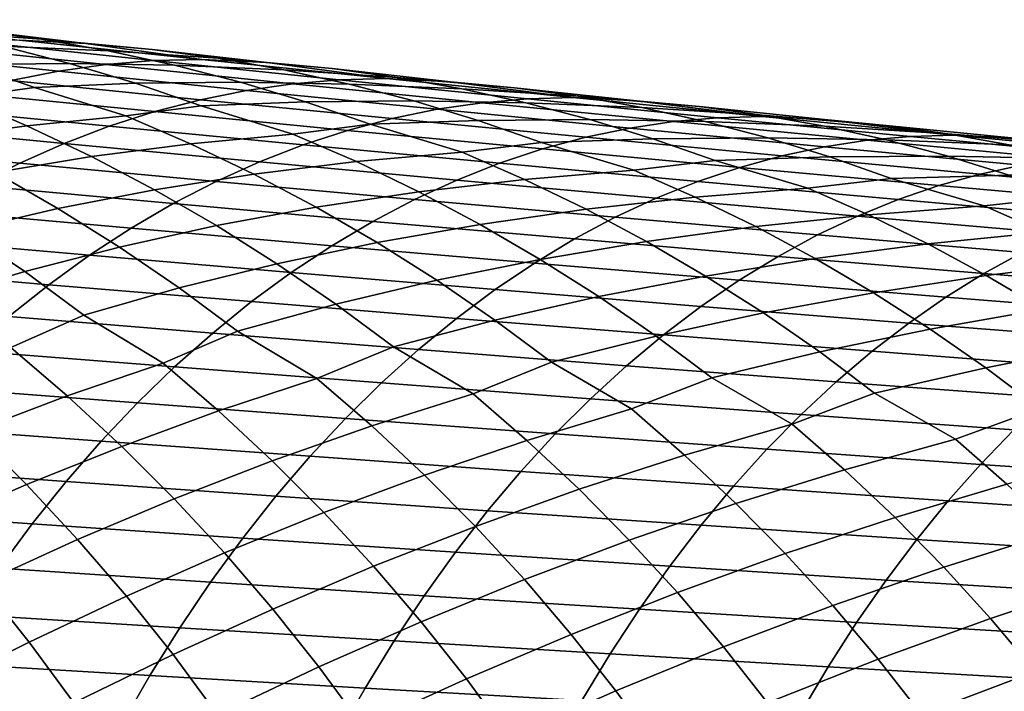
# Model space of a CAD drawing. Header units: metres. Extents: x -240 to 45, y -77 to 27.
# Tile 538 of 656: x -175.91 to -167.7, y 9.39 to 14.99. Entities that reach past the tile are written whole.
import ezdxf

# ---------------------------------------------------------------- set-up
doc = ezdxf.new("R2010")
doc.units = ezdxf.units.M
doc.layers.add('solid_102011X2', color=7, linetype='CONTINUOUS')

msp = doc.modelspace()

# ---------------------------------------------------------------- linework, layer by layer
at = {"layer": 'solid_102011X2'}
for points in [[(-176.61467, 14.890265, 325.28125), (-177.180176, 14.988849, 325.539703), (-176.287003, 14.902141, 327.303497), (-175.727768, 14.827608, 327.038879)], [(-176.287003, 14.902141, 327.303497), (-176.848038, 14.953639, 327.570404), (-175.91037, 14.819529, 329.329041), (-175.357605, 14.791689, 329.056793)], [(-176.05278, 14.76882, 325.026001), (-176.61467, 14.890265, 325.28125), (-175.727768, 14.827608, 327.038879), (-175.171219, 14.730246, 326.777039)], [(-175.727768, 14.827608, 327.038879), (-176.287003, 14.902141, 327.303497), (-175.357605, 14.791689, 329.056793), (-174.805649, 14.740901, 328.78653)], [(-175.191589, 14.614841, 331.623901), (-176.731125, 14.775925, 330.153107), (-177.137115, 14.719543, 330.566345), (-175.587479, 14.558961, 332.037567)], [(-176.340729, 14.614302, 323.022034), (-176.90152, 14.782599, 323.266357), (-176.05278, 14.76882, 325.026001), (-175.495331, 14.624778, 324.774323)], [(-174.794495, 14.648136, 331.208923), (-176.323898, 14.809474, 329.738586), (-176.731125, 14.775925, 330.153107), (-175.191589, 14.614841, 331.623901)], [(-174.391068, 14.658195, 330.798767), (-175.91037, 14.819529, 329.329041), (-176.323898, 14.809474, 329.738586), (-174.794495, 14.648136, 331.208923)], [(-175.357605, 14.791689, 329.056793), (-175.91037, 14.819529, 329.329041), (-174.391068, 14.658195, 330.798767)], [(-175.171219, 14.730246, 326.777039), (-175.727768, 14.827608, 327.038879), (-174.805649, 14.740901, 328.78653), (-174.255463, 14.667324, 328.518524)], [(-174.805649, 14.740901, 328.78653), (-175.357605, 14.791689, 329.056793), (-174.391068, 14.658195, 330.798767), (-173.847458, 14.630805, 330.523224)], [(-175.587479, 14.558961, 332.037567), (-177.137115, 14.719543, 330.566345), (-177.541245, 14.640429, 330.977661), (-175.981552, 14.480599, 332.449341)], [(-175.495331, 14.624778, 324.774323), (-176.05278, 14.76882, 325.026001), (-175.171219, 14.730246, 326.777039), (-174.618179, 14.610259, 326.518341)], [(-174.618179, 14.610259, 326.518341), (-175.171219, 14.730246, 326.777039), (-174.255463, 14.667324, 328.518524), (-173.70787, 14.571158, 328.253265)], [(-174.255463, 14.667324, 328.518524), (-174.805649, 14.740901, 328.78653), (-173.847458, 14.630805, 330.523224), (-173.304611, 14.580712, 330.249603)], [(-176.395447, 14.340664, 321.26123), (-177.15654, 14.578639, 321.262146), (-176.340729, 14.614302, 323.022034), (-175.786392, 14.423827, 322.78183)], [(-175.786392, 14.423827, 322.78183), (-176.340729, 14.614302, 323.022034), (-175.495331, 14.624778, 324.774323), (-174.943222, 14.458455, 324.52655)], [(-173.632812, 14.454963, 333.074188), (-175.191589, 14.614841, 331.623901), (-175.587479, 14.558961, 332.037567), (-174.018661, 14.3996, 333.488281)], [(-174.943222, 14.458455, 324.52655), (-175.495331, 14.624778, 324.774323), (-174.618179, 14.610259, 326.518341), (-174.069489, 14.467909, 326.263184)], [(-173.245773, 14.487988, 332.658813), (-174.794495, 14.648136, 331.208923), (-175.191589, 14.614841, 331.623901), (-173.632812, 14.454963, 333.074188)], [(-172.852386, 14.498034, 332.248138), (-174.391068, 14.658195, 330.798767), (-174.794495, 14.648136, 331.208923), (-173.245773, 14.487988, 332.658813)], [(-174.069489, 14.467909, 326.263184), (-174.618179, 14.610259, 326.518341), (-173.70787, 14.571158, 328.253265), (-173.163712, 14.452607, 327.991119)], [(-173.847458, 14.630805, 330.523224), (-174.391068, 14.658195, 330.798767), (-172.852386, 14.498034, 332.248138)], [(-173.70787, 14.571158, 328.253265), (-174.255463, 14.667324, 328.518524), (-173.304611, 14.580712, 330.249603), (-172.763474, 14.508076, 329.978241)], [(-173.304611, 14.580712, 330.249603), (-173.847458, 14.630805, 330.523224), (-172.852386, 14.498034, 332.248138), (-172.317917, 14.471082, 331.969299)], [(-174.018661, 14.3996, 333.488281), (-175.587479, 14.558961, 332.037567), (-175.981552, 14.480599, 332.449341), (-174.40274, 14.322004, 333.900482)], [(-173.163712, 14.452607, 327.991119), (-173.70787, 14.571158, 328.253265), (-172.763474, 14.508076, 329.978241), (-172.224854, 14.413091, 329.709595)], [(-172.763474, 14.508076, 329.978241), (-173.304611, 14.580712, 330.249603), (-172.317917, 14.471082, 331.969299), (-171.78418, 14.421672, 331.692383)], [(-174.40274, 14.322004, 333.900482), (-175.981552, 14.480599, 332.449341), (-176.373169, 14.379864, 332.858582), (-174.784424, 14.22228, 334.310089)], [(-175.023758, 14.187735, 322.782623), (-175.786392, 14.423827, 322.78183), (-174.943222, 14.458455, 324.52655), (-174.397415, 14.270181, 324.282928)], [(-174.397415, 14.270181, 324.282928), (-174.943222, 14.458455, 324.52655), (-174.069489, 14.467909, 326.263184), (-173.526001, 14.303509, 326.011963)], [(-173.526001, 14.303509, 326.011963), (-174.069489, 14.467909, 326.263184), (-173.163712, 14.452607, 327.991119), (-172.623779, 14.311929, 327.732544)], [(-172.05513, 14.296384, 334.503601), (-173.632812, 14.454963, 333.074188), (-174.018661, 14.3996, 333.488281), (-172.43103, 14.241551, 334.91806)], [(-171.678055, 14.329125, 334.08786), (-173.245773, 14.487988, 332.658813), (-173.632812, 14.454963, 333.074188), (-172.05513, 14.296384, 334.503601)], [(-171.294632, 14.33914, 333.676727), (-172.852386, 14.498034, 332.248138), (-173.245773, 14.487988, 332.658813), (-171.678055, 14.329125, 334.08786)], [(-172.623779, 14.311929, 327.732544), (-173.163712, 14.452607, 327.991119), (-172.224854, 14.413091, 329.709595), (-171.68956, 14.295958, 329.444061)], [(-172.317917, 14.471082, 331.969299), (-172.852386, 14.498034, 332.248138), (-171.294632, 14.33914, 333.676727)], [(-172.224854, 14.413091, 329.709595), (-172.763474, 14.508076, 329.978241), (-171.78418, 14.421672, 331.692383), (-171.25206, 14.349959, 331.417694)], [(-171.78418, 14.421672, 331.692383), (-172.317917, 14.471082, 331.969299), (-171.294632, 14.33914, 333.676727), (-170.769272, 14.312614, 333.394653)], [(-174.784424, 14.22228, 334.310089), (-176.373169, 14.379864, 332.858582), (-176.761765, 14.256911, 333.264618), (-175.163147, 14.100583, 334.716522)], [(-175.849442, 14.104708, 321.033234), (-176.395447, 14.340664, 321.26123), (-175.786392, 14.423827, 322.78183), (-175.023758, 14.187735, 322.782623)], [(-172.43103, 14.241551, 334.91806), (-174.018661, 14.3996, 333.488281), (-174.40274, 14.322004, 333.900482), (-172.805191, 14.16473, 335.330566)], [(-171.68956, 14.295958, 329.444061), (-172.224854, 14.413091, 329.709595), (-171.25206, 14.349959, 331.417694), (-170.722382, 14.256139, 331.145721)], [(-171.25206, 14.349959, 331.417694), (-171.78418, 14.421672, 331.692383), (-170.769272, 14.312614, 333.394653), (-170.244598, 14.263873, 333.114502)], [(-176.649429, 13.996193, 319.27713), (-177.194595, 14.256293, 319.496674), (-176.395447, 14.340664, 321.26123), (-175.849442, 14.104708, 321.033234)], [(-172.805191, 14.16473, 335.330566), (-174.40274, 14.322004, 333.900482), (-174.784424, 14.22228, 334.310089), (-173.177032, 14.066025, 335.740509)], [(-173.632812, 14.035855, 324.285065), (-174.397415, 14.270181, 324.282928), (-173.526001, 14.303509, 326.011963), (-172.988708, 14.117384, 325.764862)], [(-172.988708, 14.117384, 325.764862), (-173.526001, 14.303509, 326.011963), (-172.623779, 14.311929, 327.732544), (-172.088943, 14.149431, 327.477875)], [(-172.088943, 14.149431, 327.477875), (-172.623779, 14.311929, 327.732544), (-171.68956, 14.295958, 329.444061), (-171.158386, 14.156932, 329.182098)], [(-170.458908, 14.139194, 335.911682), (-172.05513, 14.296384, 334.503601), (-172.43103, 14.241551, 334.91806), (-170.824966, 14.084904, 336.326385)], [(-170.091705, 14.171638, 335.495667), (-171.678055, 14.329125, 334.08786), (-172.05513, 14.296384, 334.503601), (-170.458908, 14.139194, 335.911682)], [(-171.158386, 14.156932, 329.182098), (-171.68956, 14.295958, 329.444061), (-170.722382, 14.256139, 331.145721), (-170.195938, 14.140407, 330.876831)], [(-169.718124, 14.181606, 335.084137), (-171.294632, 14.33914, 333.676727), (-171.678055, 14.329125, 334.08786), (-170.091705, 14.171638, 335.495667)], [(-170.769272, 14.312614, 333.394653), (-171.294632, 14.33914, 333.676727), (-169.718124, 14.181606, 335.084137)], [(-170.722382, 14.256139, 331.145721), (-171.25206, 14.349959, 331.417694), (-170.244598, 14.263873, 333.114502), (-169.721481, 14.193072, 332.836548)], [(-170.244598, 14.263873, 333.114502), (-170.769272, 14.312614, 333.394653), (-169.718124, 14.181606, 335.084137), (-169.201843, 14.155497, 334.79895)], [(-175.163147, 14.100583, 334.716522), (-176.761765, 14.256911, 333.264618), (-177.146713, 14.111947, 333.66687), (-175.538315, 13.957118, 335.119141)], [(-173.177032, 14.066025, 335.740509), (-174.784424, 14.22228, 334.310089), (-175.163147, 14.100583, 334.716522), (-173.545975, 13.94559, 336.147278)], [(-174.486084, 13.954483, 322.551208), (-175.023758, 14.187735, 322.782623), (-174.397415, 14.270181, 324.282928), (-173.632812, 14.035855, 324.285065)], [(-170.824966, 14.084904, 336.326385), (-172.43103, 14.241551, 334.91806), (-172.805191, 14.16473, 335.330566), (-171.189331, 14.008866, 336.739166)], [(-170.195938, 14.140407, 330.876831), (-170.722382, 14.256139, 331.145721), (-169.721481, 14.193072, 332.836548), (-169.200714, 14.1004, 332.56131)], [(-169.721481, 14.193072, 332.836548), (-170.244598, 14.263873, 333.114502), (-169.201843, 14.155497, 334.79895), (-168.686172, 14.107413, 334.515594)], [(-175.312469, 13.847593, 320.810394), (-175.849442, 14.104708, 321.033234), (-175.023758, 14.187735, 322.782623), (-174.486084, 13.954483, 322.551208)], [(-171.189331, 14.008866, 336.739166), (-172.805191, 14.16473, 335.330566), (-173.177032, 14.066025, 335.740509), (-171.551422, 13.911187, 337.149384)], [(-172.221848, 13.884775, 325.768097), (-172.988708, 14.117384, 325.764862), (-172.088943, 14.149431, 327.477875), (-171.560165, 13.965436, 327.227356)], [(-171.560165, 13.965436, 327.227356), (-172.088943, 14.149431, 327.477875), (-171.158386, 14.156932, 329.182098), (-170.632202, 13.996318, 328.924011)], [(-170.632202, 13.996318, 328.924011), (-171.158386, 14.156932, 329.182098), (-170.195938, 14.140407, 330.876831), (-169.673523, 14.003016, 330.611542)], [(-168.844513, 13.983487, 337.297974), (-170.458908, 14.139194, 335.911682), (-170.824966, 14.084904, 336.326385), (-169.200851, 13.929748, 337.71286)], [(-168.487061, 14.01562, 336.881805), (-170.091705, 14.171638, 335.495667), (-170.458908, 14.139194, 335.911682), (-168.844513, 13.983487, 337.297974)], [(-169.673523, 14.003016, 330.611542), (-170.195938, 14.140407, 330.876831), (-169.200714, 14.1004, 332.56131), (-168.68309, 13.986053, 332.289185)], [(-168.123199, 14.025528, 336.469971), (-169.718124, 14.181606, 335.084137), (-170.091705, 14.171638, 335.495667), (-168.487061, 14.01562, 336.881805)], [(-169.200714, 14.1004, 332.56131), (-169.721481, 14.193072, 332.836548), (-168.686172, 14.107413, 334.515594), (-168.171982, 14.037509, 334.234497)], [(-169.201843, 14.155497, 334.79895), (-169.718124, 14.181606, 335.084137), (-168.123199, 14.025528, 336.469971)], [(-168.686172, 14.107413, 334.515594), (-169.201843, 14.155497, 334.79895), (-168.123199, 14.025528, 336.469971), (-167.615906, 13.999825, 336.181732)], [(-175.538315, 13.957118, 335.119141), (-177.146713, 14.111947, 333.66687), (-177.52742, 13.945179, 334.064667), (-175.909348, 13.792092, 335.517303)], [(-176.114578, 13.715233, 319.062714), (-176.649429, 13.996193, 319.27713), (-175.849442, 14.104708, 321.033234), (-175.312469, 13.847593, 320.810394)], [(-173.545975, 13.94559, 336.147278), (-175.163147, 14.100583, 334.716522), (-175.538315, 13.957118, 335.119141), (-173.911453, 13.803629, 336.550201)], [(-173.957291, 13.700283, 322.324982), (-174.486084, 13.954483, 322.551208), (-173.632812, 14.035855, 324.285065), (-173.103409, 13.805241, 324.050201)], [(-173.103409, 13.805241, 324.050201), (-173.632812, 14.035855, 324.285065), (-172.988708, 14.117384, 325.764862), (-172.221848, 13.884775, 325.768097)], [(-171.551422, 13.911187, 337.149384), (-173.177032, 14.066025, 335.740509), (-173.545975, 13.94559, 336.147278), (-171.910706, 13.792019, 337.556396)], [(-169.200851, 13.929748, 337.71286), (-170.824966, 14.084904, 336.326385), (-171.189331, 14.008866, 336.739166), (-169.555557, 13.854502, 338.125824)], [(-168.68309, 13.986053, 332.289185), (-169.200714, 14.1004, 332.56131), (-168.171982, 14.037509, 334.234497), (-167.66008, 13.94597, 333.956055)], [(-168.171982, 14.037509, 334.234497), (-168.686172, 14.107413, 334.515594), (-167.615906, 13.999825, 336.181732), (-167.109177, 13.952388, 335.895325)], [(-167.66008, 13.94597, 333.956055), (-168.171982, 14.037509, 334.234497), (-167.109177, 13.952388, 335.895325), (-166.603851, 13.883367, 335.611145)], [(-173.911453, 13.803629, 336.550201), (-175.538315, 13.957118, 335.119141), (-175.909348, 13.792092, 335.517303), (-174.272919, 13.640346, 336.9487)], [(-174.78566, 13.569824, 320.592682), (-175.312469, 13.847593, 320.810394), (-174.486084, 13.954483, 322.551208), (-173.957291, 13.700283, 322.324982)], [(-171.700699, 13.656761, 325.529785), (-172.221848, 13.884775, 325.768097), (-171.560165, 13.965436, 327.227356), (-170.790878, 13.734547, 327.231445)], [(-170.790878, 13.734547, 327.231445), (-171.560165, 13.965436, 327.227356), (-170.632202, 13.996318, 328.924011), (-170.111938, 13.814431, 328.670105)], [(-169.555557, 13.854502, 338.125824), (-171.189331, 14.008866, 336.739166), (-171.551422, 13.911187, 337.149384), (-169.908035, 13.757853, 338.536194)], [(-170.111938, 13.814431, 328.670105), (-170.632202, 13.996318, 328.924011), (-169.673523, 14.003016, 330.611542), (-169.15596, 13.844265, 330.350128)], [(-169.15596, 13.844265, 330.350128), (-169.673523, 14.003016, 330.611542), (-168.68309, 13.986053, 332.289185), (-168.169373, 13.850276, 332.020599)], [(-167.212296, 13.829352, 338.66214), (-168.844513, 13.983487, 337.297974), (-169.200851, 13.929748, 337.71286), (-167.559067, 13.776173, 339.077087)], [(-166.864456, 13.861164, 338.24588), (-168.487061, 14.01562, 336.881805), (-168.844513, 13.983487, 337.297974), (-167.212296, 13.829352, 338.66214)], [(-168.169373, 13.850276, 332.020599), (-168.68309, 13.986053, 332.289185), (-167.66008, 13.94597, 333.956055), (-167.151199, 13.83299, 333.680756)], [(-166.510178, 13.870999, 337.833893), (-168.123199, 14.025528, 336.469971), (-168.487061, 14.01562, 336.881805), (-166.864456, 13.861164, 338.24588)], [(-167.615906, 13.999825, 336.181732), (-168.123199, 14.025528, 336.469971), (-166.510178, 13.870999, 337.833893)], [(-175.909348, 13.792092, 335.517303), (-177.52742, 13.945179, 334.064667), (-177.90332, 13.75687, 334.457428), (-176.275681, 13.605764, 335.910431)], [(-171.910706, 13.792019, 337.556396), (-173.545975, 13.94559, 336.147278), (-173.911453, 13.803629, 336.550201), (-172.266602, 13.651562, 337.959564)], [(-172.582703, 13.553889, 323.820526), (-173.103409, 13.805241, 324.050201), (-172.221848, 13.884775, 325.768097), (-171.700699, 13.656761, 325.529785)], [(-169.908035, 13.757853, 338.536194), (-171.551422, 13.911187, 337.149384), (-171.910706, 13.792019, 337.556396), (-170.257767, 13.639953, 338.943359)], [(-167.559067, 13.776173, 339.077087), (-169.200851, 13.929748, 337.71286), (-169.555557, 13.854502, 338.125824), (-167.904221, 13.701724, 339.490082)], [(-174.272919, 13.640346, 336.9487), (-175.909348, 13.792092, 335.517303), (-176.275681, 13.605764, 335.910431), (-174.629776, 13.455997, 337.342133)], [(-175.590775, 13.413912, 318.85376), (-176.114578, 13.715233, 319.062714), (-175.312469, 13.847593, 320.810394), (-174.78566, 13.569824, 320.592682)], [(-172.266602, 13.651562, 337.959564), (-173.911453, 13.803629, 336.550201), (-174.272919, 13.640346, 336.9487), (-172.618576, 13.490021, 338.358276)], [(-173.438446, 13.425633, 322.103882), (-173.957291, 13.700283, 322.324982), (-173.103409, 13.805241, 324.050201), (-172.582703, 13.553889, 323.820526)], [(-170.257767, 13.639953, 338.943359), (-171.910706, 13.792019, 337.556396), (-172.266602, 13.651562, 337.959564), (-170.604218, 13.501, 339.34668)], [(-170.277985, 13.509113, 326.989716), (-170.790878, 13.734547, 327.231445), (-170.111938, 13.814431, 328.670105), (-169.340027, 13.585268, 328.674896)], [(-169.340027, 13.585268, 328.674896), (-170.111938, 13.814431, 328.670105), (-169.15596, 13.844265, 330.350128), (-168.644196, 13.664468, 330.092896)], [(-167.904221, 13.701724, 339.490082), (-169.555557, 13.854502, 338.125824), (-169.908035, 13.757853, 338.536194), (-168.247223, 13.606108, 339.900513)], [(-168.644196, 13.664468, 330.092896), (-169.15596, 13.844265, 330.350128), (-168.169373, 13.850276, 332.020599), (-167.660385, 13.69337, 331.755951)], [(-167.660385, 13.69337, 331.755951), (-168.169373, 13.850276, 332.020599), (-167.151199, 13.83299, 333.680756), (-166.646118, 13.698812, 333.408997)], [(-176.375, 13.232611, 317.108521), (-176.89473, 13.557452, 317.308533), (-176.114578, 13.715233, 319.062714), (-175.590775, 13.413912, 318.85376)], [(-171.188095, 13.408226, 325.296692), (-171.700699, 13.656761, 325.529785), (-170.790878, 13.734547, 327.231445), (-170.277985, 13.509113, 326.989716)], [(-168.247223, 13.606108, 339.900513), (-169.908035, 13.757853, 338.536194), (-170.257767, 13.639953, 338.943359), (-168.587555, 13.489477, 340.307739)], [(-165.899872, 13.624269, 340.418671), (-167.559067, 13.776173, 339.077087), (-167.904221, 13.701724, 339.490082), (-166.235641, 13.550621, 340.831635)], [(-174.269699, 13.271894, 320.380432), (-174.78566, 13.569824, 320.592682), (-173.957291, 13.700283, 322.324982), (-173.438446, 13.425633, 322.103882)], [(-172.618576, 13.490021, 338.358276), (-174.272919, 13.640346, 336.9487), (-174.629776, 13.455997, 337.342133), (-172.96608, 13.307648, 338.751953)], [(-170.604218, 13.501, 339.34668), (-172.266602, 13.651562, 337.959564), (-172.618576, 13.490021, 338.358276), (-170.946838, 13.341197, 339.745544)], [(-172.071793, 13.282294, 323.596008), (-172.582703, 13.553889, 323.820526), (-171.700699, 13.656761, 325.529785), (-171.188095, 13.408226, 325.296692)], [(-168.587555, 13.489477, 340.307739), (-170.257767, 13.639953, 338.943359), (-170.604218, 13.501, 339.34668), (-168.924683, 13.352026, 340.711121)], [(-168.835403, 13.362392, 328.42981), (-169.340027, 13.585268, 328.674896), (-168.644196, 13.664468, 330.092896), (-167.869431, 13.437037, 330.098175)], [(-167.869431, 13.437037, 330.098175), (-168.644196, 13.664468, 330.092896), (-167.660385, 13.69337, 331.755951), (-167.157059, 13.515641, 331.495483)], [(-166.235641, 13.550621, 340.831635), (-167.904221, 13.701724, 339.490082), (-168.247223, 13.606108, 339.900513), (-166.56929, 13.45604, 341.242035)], [(-174.629776, 13.455997, 337.342133), (-176.275681, 13.605764, 335.910431), (-176.636749, 13.398437, 336.297913), (-174.981506, 13.250883, 337.729889)], [(-175.07872, 13.09273, 318.650604), (-175.590775, 13.413912, 318.85376), (-174.78566, 13.569824, 320.592682), (-174.269699, 13.271894, 320.380432)], [(-172.930283, 13.131021, 321.888275), (-173.438446, 13.425633, 322.103882), (-172.582703, 13.553889, 323.820526), (-172.071793, 13.282294, 323.596008)], [(-169.773483, 13.263372, 326.753235), (-170.277985, 13.509113, 326.989716), (-169.340027, 13.585268, 328.674896), (-168.835403, 13.362392, 328.42981)], [(-166.56929, 13.45604, 341.242035), (-168.247223, 13.606108, 339.900513), (-168.587555, 13.489477, 340.307739), (-166.900345, 13.340676, 341.6492)], [(-170.946838, 13.341197, 339.745544), (-172.618576, 13.490021, 338.358276), (-172.96608, 13.307648, 338.751953), (-171.28511, 13.160794, 340.139343)], [(-170.685089, 13.139657, 325.068787), (-171.188095, 13.408226, 325.296692), (-170.277985, 13.509113, 326.989716), (-169.773483, 13.263372, 326.753235)], [(-168.924683, 13.352026, 340.711121), (-170.604218, 13.501, 339.34668), (-170.946838, 13.341197, 339.745544), (-169.258087, 13.193955, 341.110046)], [(-166.900345, 13.340676, 341.6492), (-168.587555, 13.489477, 340.307739), (-168.924683, 13.352026, 340.711121), (-167.228287, 13.204722, 342.052551)], [(-167.373032, 13.216697, 329.849823), (-167.869431, 13.437037, 330.098175), (-167.157059, 13.515641, 331.495483), (-166.379242, 13.28995, 331.501068)], [(-174.981506, 13.250883, 337.729889), (-176.636749, 13.398437, 336.297913), (-176.991989, 13.170414, 336.679108), (-175.327545, 13.025306, 338.111359)], [(-175.867996, 12.888277, 316.914551), (-176.375, 13.232611, 317.108521), (-175.590775, 13.413912, 318.85376), (-175.07872, 13.09273, 318.650604)], [(-172.96608, 13.307648, 338.751953), (-174.629776, 13.455997, 337.342133), (-174.981506, 13.250883, 337.729889), (-173.308578, 13.10474, 339.139923)], [(-173.765305, 12.954295, 320.174011), (-174.269699, 13.271894, 320.380432), (-173.438446, 13.425633, 322.103882), (-172.930283, 13.131021, 321.888275)], [(-171.57135, 12.990937, 323.377045), (-172.071793, 13.282294, 323.596008), (-171.188095, 13.408226, 325.296692), (-170.685089, 13.139657, 325.068787)], [(-168.338974, 13.119424, 328.190002), (-168.835403, 13.362392, 328.42981), (-167.869431, 13.437037, 330.098175), (-167.373032, 13.216697, 329.849823)], [(-171.28511, 13.160794, 340.139343), (-172.96608, 13.307648, 338.751953), (-173.308578, 13.10474, 339.139923), (-171.6185, 12.960084, 340.527466)], [(-169.258087, 13.193955, 341.110046), (-170.946838, 13.341197, 339.745544), (-171.28511, 13.160794, 340.139343), (-169.58725, 13.015513, 341.503876)], [(-169.278397, 12.997806, 326.522003), (-169.773483, 13.263372, 326.753235), (-168.835403, 13.362392, 328.42981), (-168.338974, 13.119424, 328.190002)], [(-167.228287, 13.204722, 342.052551), (-168.924683, 13.352026, 340.711121), (-169.258087, 13.193955, 341.110046), (-167.552597, 13.048377, 342.451447)], [(-176.64006, 12.658699, 315.172272), (-177.1409, 13.026046, 315.356964), (-176.375, 13.232611, 317.108521), (-175.867996, 12.888277, 316.914551)], [(-173.308578, 13.10474, 339.139923), (-174.981506, 13.250883, 337.729889), (-175.327545, 13.025306, 338.111359), (-173.645554, 12.881598, 339.521637)], [(-174.579193, 12.752244, 318.453522), (-175.07872, 13.09273, 318.650604), (-174.269699, 13.271894, 320.380432), (-173.765305, 12.954295, 320.174011)], [(-172.433487, 12.816936, 321.678558), (-172.930283, 13.131021, 321.888275), (-172.071793, 13.282294, 323.596008), (-171.57135, 12.990937, 323.377045)], [(-170.192383, 12.851529, 324.846466), (-170.685089, 13.139657, 325.068787), (-169.773483, 13.263372, 326.753235), (-169.278397, 12.997806, 326.522003)], [(-167.851791, 12.856836, 327.955505), (-168.338974, 13.119424, 328.190002), (-167.373032, 13.216697, 329.849823), (-166.884644, 12.976476, 329.606781)], [(-175.327545, 13.025306, 338.111359), (-176.991989, 13.170414, 336.679108), (-177.340851, 12.922054, 337.053467), (-175.667389, 12.779618, 338.485992)], [(-169.58725, 13.015513, 341.503876), (-171.28511, 13.160794, 340.139343), (-171.6185, 12.960084, 340.527466), (-169.911682, 12.81699, 341.892059)], [(-171.082077, 12.680305, 323.163971), (-171.57135, 12.990937, 323.377045), (-170.685089, 13.139657, 325.068787), (-170.192383, 12.851529, 324.846466)], [(-167.552597, 13.048377, 342.451447), (-169.258087, 13.193955, 341.110046), (-169.58725, 13.015513, 341.503876), (-167.872803, 12.871885, 342.845245)], [(-175.374435, 12.525041, 316.726929), (-175.867996, 12.888277, 316.914551), (-175.07872, 13.09273, 318.650604), (-174.579193, 12.752244, 318.453522)], [(-173.273209, 12.61758, 319.973724), (-173.765305, 12.954295, 320.174011), (-172.930283, 13.131021, 321.888275), (-172.433487, 12.816936, 321.678558)], [(-171.6185, 12.960084, 340.527466), (-173.308578, 13.10474, 339.139923), (-173.645554, 12.881598, 339.521637), (-171.946503, 12.739364, 340.909302)], [(-168.793427, 12.712885, 326.296387), (-169.278397, 12.997806, 326.522003), (-168.338974, 13.119424, 328.190002), (-167.851791, 12.856836, 327.955505)], [(-173.645554, 12.881598, 339.521637), (-175.327545, 13.025306, 338.111359), (-175.667389, 12.779618, 338.485992), (-173.976456, 12.63857, 339.896484)], [(-171.948761, 12.48392, 321.474945), (-172.433487, 12.816936, 321.678558), (-171.57135, 12.990937, 323.377045), (-171.082077, 12.680305, 323.163971)], [(-169.710648, 12.544324, 324.630096), (-170.192383, 12.851529, 324.846466), (-169.278397, 12.997806, 326.522003), (-168.793427, 12.712885, 326.296387)], [(-167.872803, 12.871885, 342.845245), (-169.58725, 13.015513, 341.503876), (-169.911682, 12.81699, 341.892059), (-168.188385, 12.675535, 343.233368)], [(-165.830643, 12.904542, 343.76944), (-167.552597, 13.048377, 342.451447), (-167.872803, 12.871885, 342.845245), (-166.141983, 12.729989, 344.163116)], [(-167.374542, 12.575098, 327.726654), (-167.851791, 12.856836, 327.955505), (-166.884644, 12.976476, 329.606781), (-166.40535, 12.716844, 329.36908)], [(-175.667389, 12.779618, 338.485992), (-177.340851, 12.922054, 337.053467), (-177.6828, 12.653754, 337.42041), (-176.000488, 12.514213, 338.85321)], [(-175.982437, 12.255069, 315.207336), (-176.64006, 12.658699, 315.172272), (-175.867996, 12.888277, 316.914551), (-175.374435, 12.525041, 316.726929)], [(-174.092896, 12.393035, 318.262787), (-174.579193, 12.752244, 318.453522), (-173.765305, 12.954295, 320.174011), (-173.273209, 12.61758, 319.973724)], [(-169.911682, 12.81699, 341.892059), (-171.6185, 12.960084, 340.527466), (-171.946503, 12.739364, 340.909302), (-170.230865, 12.598679, 342.273926)], [(-171.946503, 12.739364, 340.909302), (-173.645554, 12.881598, 339.521637), (-173.976456, 12.63857, 339.896484), (-172.268616, 12.498981, 341.284271)], [(-172.794128, 12.262323, 319.779755), (-173.273209, 12.61758, 319.973724), (-172.433487, 12.816936, 321.678558), (-171.948761, 12.48392, 321.474945)], [(-170.604675, 12.350932, 322.957092), (-171.082077, 12.680305, 323.163971), (-170.192383, 12.851529, 324.846466), (-169.710648, 12.544324, 324.630096)], [(-168.188385, 12.675535, 343.233368), (-169.911682, 12.81699, 341.892059), (-170.230865, 12.598679, 342.273926), (-168.498856, 12.459617, 343.615204)], [(-168.319229, 12.409083, 326.076813), (-168.793427, 12.712885, 326.296387), (-167.851791, 12.856836, 327.955505), (-167.374542, 12.575098, 327.726654)], [(-166.141983, 12.729989, 344.163116), (-167.872803, 12.871885, 342.845245), (-168.188385, 12.675535, 343.233368), (-166.448853, 12.535796, 344.551117)], [(-173.976456, 12.63857, 339.896484), (-175.667389, 12.779618, 338.485992), (-176.000488, 12.514213, 338.85321), (-174.300812, 12.376044, 340.263885)], [(-174.715088, 12.125256, 316.764587), (-175.374435, 12.525041, 316.726929), (-174.579193, 12.752244, 318.453522), (-174.092896, 12.393035, 318.262787)], [(-170.230865, 12.598679, 342.273926), (-171.946503, 12.739364, 340.909302), (-172.268616, 12.498981, 341.284271), (-170.544296, 12.360923, 342.648956)], [(-171.476837, 12.132543, 321.277771), (-171.948761, 12.48392, 321.474945), (-171.082077, 12.680305, 323.163971), (-170.604675, 12.350932, 322.957092)], [(-169.240585, 12.218572, 324.419983), (-169.710648, 12.544324, 324.630096), (-168.793427, 12.712885, 326.296387), (-168.319229, 12.409083, 326.076813)], [(-166.448853, 12.535796, 344.551117), (-168.188385, 12.675535, 343.233368), (-168.498856, 12.459617, 343.615204), (-166.750732, 12.32225, 344.932861)], [(-172.268616, 12.498981, 341.284271), (-173.976456, 12.63857, 339.896484), (-174.300812, 12.376044, 340.263885), (-172.584335, 12.239318, 341.651794)], [(-173.431458, 11.996978, 318.302704), (-174.092896, 12.393035, 318.262787), (-173.273209, 12.61758, 319.973724), (-172.794128, 12.262323, 319.779755)], [(-168.498856, 12.459617, 343.615204), (-170.230865, 12.598679, 342.273926), (-170.544296, 12.360923, 342.648956), (-168.803741, 12.224468, 343.990173)], [(-167.856491, 12.086927, 325.863525), (-168.319229, 12.409083, 326.076813), (-167.374542, 12.575098, 327.726654), (-166.907852, 12.274675, 327.503906)], [(-174.300812, 12.376044, 340.263885), (-176.000488, 12.514213, 338.85321), (-176.326324, 12.229486, 339.212402), (-174.618088, 12.094414, 340.62326)], [(-175.512833, 11.852078, 315.034454), (-175.982437, 12.255069, 315.207336), (-175.374435, 12.525041, 316.726929), (-174.715088, 12.125256, 316.764587)], [(-172.130157, 11.869878, 319.821625), (-172.794128, 12.262323, 319.779755), (-171.948761, 12.48392, 321.474945), (-171.476837, 12.132543, 321.277771)], [(-170.544296, 12.360923, 342.648956), (-172.268616, 12.498981, 341.284271), (-172.584335, 12.239318, 341.651794), (-170.851517, 12.104102, 343.01651)], [(-170.139862, 12.003385, 322.756683), (-170.604675, 12.350932, 322.957092), (-169.710648, 12.544324, 324.630096), (-169.240585, 12.218572, 324.419983)], [(-168.782867, 11.87483, 324.216431), (-169.240585, 12.218572, 324.419983), (-168.319229, 12.409083, 326.076813), (-167.856491, 12.086927, 325.863525)], [(-166.750732, 12.32225, 344.932861), (-168.498856, 12.459617, 343.615204), (-168.803741, 12.224468, 343.990173), (-167.047195, 12.089687, 345.307709)], [(-174.25235, 11.726727, 316.588776), (-174.715088, 12.125256, 316.764587), (-174.092896, 12.393035, 318.262787), (-173.431458, 11.996978, 318.302704)], [(-172.584335, 12.239318, 341.651794), (-174.300812, 12.376044, 340.263885), (-174.618088, 12.094414, 340.62326), (-172.893188, 11.960763, 342.011322)], [(-170.809875, 11.743594, 321.32135), (-171.476837, 12.132543, 321.277771), (-170.604675, 12.350932, 322.957092), (-170.139862, 12.003385, 322.756683)], [(-168.803741, 12.224468, 343.990173), (-170.544296, 12.360923, 342.648956), (-170.851517, 12.104102, 343.01651), (-169.1026, 11.970467, 344.357697)], [(-176.297928, 11.554374, 313.297485), (-176.758255, 11.979235, 313.460968), (-175.982437, 12.255069, 315.207336), (-175.512833, 11.852078, 315.034454)], [(-172.975555, 11.60283, 318.123871), (-173.431458, 11.996978, 318.302704), (-172.794128, 12.262323, 319.779755), (-172.130157, 11.869878, 319.821625)], [(-170.851517, 12.104102, 343.01651), (-172.584335, 12.239318, 341.651794), (-172.893188, 11.960763, 342.011322), (-171.152054, 11.8286, 343.376068)], [(-167.405884, 11.746968, 325.65683), (-167.856491, 12.086927, 325.863525), (-166.907852, 12.274675, 327.503906), (-166.452423, 11.95609, 327.287506)], [(-174.618088, 12.094414, 340.62326), (-176.326324, 12.229486, 339.212402), (-176.644409, 11.925883, 339.563049), (-174.927826, 11.79412, 340.974121)], [(-169.469543, 11.617874, 322.801819), (-170.139862, 12.003385, 322.756683), (-169.240585, 12.218572, 324.419983), (-168.782867, 11.87483, 324.216431)], [(-167.047195, 12.089687, 345.307709), (-168.803741, 12.224468, 343.990173), (-169.1026, 11.970467, 344.357697), (-167.337784, 11.83848, 345.67511)], [(-175.059113, 11.431932, 314.868286), (-175.512833, 11.852078, 315.034454), (-174.715088, 12.125256, 316.764587), (-174.25235, 11.726727, 316.588776)], [(-172.893188, 11.960763, 342.011322), (-174.618088, 12.094414, 340.62326), (-174.927826, 11.79412, 340.974121), (-173.194672, 11.663753, 342.362274)], [(-171.681046, 11.480033, 319.639709), (-172.130157, 11.869878, 319.821625), (-171.476837, 12.132543, 321.277771), (-170.809875, 11.743594, 321.32135)], [(-169.1026, 11.970467, 344.357697), (-170.851517, 12.104102, 343.01651), (-171.152054, 11.8286, 343.376068), (-169.394928, 11.69799, 344.717224)], [(-168.109009, 11.492756, 324.262909), (-168.782867, 11.87483, 324.216431), (-167.856491, 12.086927, 325.863525), (-167.405884, 11.746968, 325.65683)], [(-173.805267, 11.311204, 316.419739), (-174.25235, 11.726727, 316.588776), (-173.431458, 11.996978, 318.302704), (-172.975555, 11.60283, 318.123871)], [(-170.367462, 11.357986, 321.136322), (-170.809875, 11.743594, 321.32135), (-170.139862, 12.003385, 322.756683), (-169.469543, 11.617874, 322.801819)], [(-174.927826, 11.79412, 340.974121), (-176.644409, 11.925883, 339.563049), (-176.954269, 11.603885, 339.904633), (-175.229523, 11.475636, 341.315857)], [(-171.152054, 11.8286, 343.376068), (-172.893188, 11.960763, 342.011322), (-173.194672, 11.663753, 342.362274), (-171.445419, 11.534847, 343.727051)], [(-167.337784, 11.83848, 345.67511), (-169.1026, 11.970467, 344.357697), (-169.394928, 11.69799, 344.717224), (-167.622025, 11.569002, 346.034515)], [(-175.854385, 11.112858, 313.1409), (-176.297928, 11.554374, 313.297485), (-175.512833, 11.852078, 315.034454), (-175.059113, 11.431932, 314.868286)], [(-172.535049, 11.191846, 317.951843), (-172.975555, 11.60283, 318.123871), (-172.130157, 11.869878, 319.821625), (-171.681046, 11.480033, 319.639709)], [(-169.394928, 11.69799, 344.717224), (-171.152054, 11.8286, 343.376068), (-171.445419, 11.534847, 343.727051), (-169.680283, 11.407467, 345.068146)], [(-169.033813, 11.236467, 322.613739), (-169.469543, 11.617874, 322.801819), (-168.782867, 11.87483, 324.216431), (-168.109009, 11.492756, 324.262909)], [(-173.194672, 11.663753, 342.362274), (-174.927826, 11.79412, 340.974121), (-175.229523, 11.475636, 341.315857), (-173.488342, 11.348757, 342.704102)], [(-171.247086, 11.073514, 319.464661), (-171.681046, 11.480033, 319.639709), (-170.809875, 11.743594, 321.32135), (-170.367462, 11.357986, 321.136322)], [(-167.679962, 11.115526, 324.071777), (-168.109009, 11.492756, 324.262909), (-167.405884, 11.746968, 325.65683), (-166.728241, 11.368327, 325.704498)], [(-174.621948, 10.995283, 314.709045), (-175.059113, 11.431932, 314.868286), (-174.25235, 11.726727, 316.588776), (-173.805267, 11.311204, 316.419739)], [(-171.445419, 11.534847, 343.727051), (-173.194672, 11.663753, 342.362274), (-173.488342, 11.348757, 342.704102), (-171.731186, 11.22331, 344.068909)], [(-167.622025, 11.569002, 346.034515), (-169.394928, 11.69799, 344.717224), (-169.680283, 11.407467, 345.068146), (-167.899506, 11.281676, 346.385345)], [(-175.229523, 11.475636, 341.315857), (-176.954269, 11.603885, 339.904633), (-177.255386, 11.263973, 340.236572), (-175.522736, 11.139441, 341.647949)], [(-173.374466, 10.879331, 316.25769), (-173.805267, 11.311204, 316.419739), (-172.975555, 11.60283, 318.123871), (-172.535049, 11.191846, 317.951843)], [(-169.939957, 10.95587, 320.958252), (-170.367462, 11.357986, 321.136322), (-169.469543, 11.617874, 322.801819), (-169.033813, 11.236467, 322.613739)], [(-176.640335, 10.769801, 311.406616), (-177.072525, 11.232386, 311.553802), (-176.297928, 11.554374, 313.297485), (-175.854385, 11.112858, 313.1409)], [(-169.680283, 11.407467, 345.068146), (-171.445419, 11.534847, 343.727051), (-171.731186, 11.22331, 344.068909), (-169.958267, 11.099356, 345.410004)], [(-168.612762, 10.838719, 322.432678), (-169.033813, 11.236467, 322.613739), (-168.109009, 11.492756, 324.262909), (-167.679962, 11.115526, 324.071777)], [(-165.833588, 11.441701, 347.327698), (-167.622025, 11.569002, 346.034515), (-167.899506, 11.281676, 346.385345), (-166.103271, 11.157538, 347.678375)], [(-175.428253, 10.655388, 312.991333), (-175.854385, 11.112858, 313.1409), (-175.059113, 11.431932, 314.868286), (-174.621948, 10.995283, 314.709045)], [(-173.488342, 11.348757, 342.704102), (-175.229523, 11.475636, 341.315857), (-175.522736, 11.139441, 341.647949), (-173.773743, 11.016248, 343.036316)], [(-172.11058, 10.764667, 317.786865), (-172.535049, 11.191846, 317.951843), (-171.681046, 11.480033, 319.639709), (-171.247086, 11.073514, 319.464661)], [(-171.731186, 11.22331, 344.068909), (-173.488342, 11.348757, 342.704102), (-173.773743, 11.016248, 343.036316), (-172.008896, 10.894455, 344.401154)], [(-170.828888, 10.650956, 319.296722), (-171.247086, 11.073514, 319.464661), (-170.367462, 11.357986, 321.136322), (-169.939957, 10.95587, 320.958252)], [(-167.899506, 11.281676, 346.385345), (-169.680283, 11.407467, 345.068146), (-169.958267, 11.099356, 345.410004), (-168.169785, 10.976956, 346.727081)], [(-175.522736, 11.139441, 341.647949), (-177.255386, 11.263973, 340.236572), (-177.547333, 10.906681, 340.55838), (-175.806992, 10.78606, 341.96994)], [(-174.20192, 10.542829, 314.556885), (-174.621948, 10.995283, 314.709045), (-173.805267, 11.311204, 316.419739), (-173.374466, 10.879331, 316.25769)], [(-166.103271, 11.157538, 347.678375), (-167.899506, 11.281676, 346.385345), (-168.169785, 10.976956, 346.727081), (-166.365967, 10.856174, 348.019928)], [(-172.960556, 10.431797, 316.102753), (-173.374466, 10.879331, 316.25769), (-172.535049, 11.191846, 317.951843), (-172.11058, 10.764667, 317.786865)], [(-169.958267, 11.099356, 345.410004), (-171.731186, 11.22331, 344.068909), (-172.008896, 10.894455, 344.401154), (-170.228394, 10.774119, 345.742188)], [(-169.527969, 10.537871, 320.787384), (-169.939957, 10.95587, 320.958252), (-169.033813, 11.236467, 322.613739), (-168.612762, 10.838719, 322.432678)], [(-176.226425, 10.291842, 311.266571), (-176.640335, 10.769801, 311.406616), (-175.854385, 11.112858, 313.1409), (-175.428253, 10.655388, 312.991333)], [(-173.773743, 11.016248, 343.036316), (-175.522736, 11.139441, 341.647949), (-175.806992, 10.78606, 341.96994), (-174.050446, 10.666747, 343.358398)], [(-168.169785, 10.976956, 346.727081), (-169.958267, 11.099356, 345.410004), (-170.228394, 10.774119, 345.742188), (-168.432449, 10.655302, 347.059174)], [(-168.20697, 10.425251, 322.258911), (-168.612762, 10.838719, 322.432678), (-167.679962, 11.115526, 324.071777), (-167.26535, 10.722123, 323.887787)], [(-172.008896, 10.894455, 344.401154), (-173.773743, 11.016248, 343.036316), (-174.050446, 10.666747, 343.358398), (-172.278137, 10.548798, 344.723236)], [(-171.702744, 10.321973, 317.62912), (-172.11058, 10.764667, 317.786865), (-171.247086, 11.073514, 319.464661), (-170.828888, 10.650956, 319.296722)], [(-175.020126, 10.182684, 312.848969), (-175.428253, 10.655388, 312.991333), (-174.621948, 10.995283, 314.709045), (-174.20192, 10.542829, 314.556885)], [(-170.427063, 10.213033, 319.136108), (-170.828888, 10.650956, 319.296722), (-169.939957, 10.95587, 320.958252), (-169.527969, 10.537871, 320.787384)], [(-166.365967, 10.856174, 348.019928), (-168.169785, 10.976956, 346.727081), (-168.432449, 10.655302, 347.059174), (-166.621262, 10.53806, 348.351868)], [(-175.806992, 10.78606, 341.96994), (-177.547333, 10.906681, 340.55838), (-177.829636, 10.532567, 340.869568), (-176.081879, 10.416049, 342.281281)], [(-173.799652, 10.075276, 314.411957), (-174.20192, 10.542829, 314.556885), (-173.374466, 10.879331, 316.25769), (-172.960556, 10.431797, 316.102753)], [(-170.228394, 10.774119, 345.742188), (-172.008896, 10.894455, 344.401154), (-172.278137, 10.548798, 344.723236), (-170.490295, 10.432268, 346.06424)], [(-169.13208, 10.10466, 320.623932), (-169.527969, 10.537871, 320.787384), (-168.612762, 10.838719, 322.432678), (-168.20697, 10.425251, 322.258911)], [(-174.050446, 10.666747, 343.358398), (-175.806992, 10.78606, 341.96994), (-176.081879, 10.416049, 342.281281), (-174.317993, 10.300801, 343.66983)], [(-172.564117, 9.969306, 315.95517), (-172.960556, 10.431797, 316.102753), (-172.11058, 10.764667, 317.786865), (-171.702744, 10.321973, 317.62912)], [(-168.432449, 10.655302, 347.059174), (-170.228394, 10.774119, 345.742188), (-170.490295, 10.432268, 346.06424), (-168.687103, 10.317215, 347.381134)], [(-167.817017, 9.996725, 322.092651), (-168.20697, 10.425251, 322.258911), (-167.26535, 10.722123, 323.887787), (-166.865753, 10.313161, 323.711182)], [(-175.831741, 9.799265, 311.133331), (-176.226425, 10.291842, 311.266571), (-175.428253, 10.655388, 312.991333), (-175.020126, 10.182684, 312.848969)], [(-172.278137, 10.548798, 344.723236), (-174.050446, 10.666747, 343.358398), (-174.317993, 10.300801, 343.66983), (-172.538483, 10.186879, 345.034698)], [(-171.312119, 9.864462, 317.47876), (-171.702744, 10.321973, 317.62912), (-170.828888, 10.650956, 319.296722), (-170.427063, 10.213033, 319.136108)], [(-166.621262, 10.53806, 348.351868), (-168.432449, 10.655302, 347.059174), (-168.687103, 10.317215, 347.381134), (-166.868774, 10.203695, 348.673676)], [(-174.630981, 9.695493, 312.71344), (-175.020126, 10.182684, 312.848969), (-174.20192, 10.542829, 314.556885), (-173.799652, 10.075276, 314.411957)], [(-170.490295, 10.432268, 346.06424), (-172.278137, 10.548798, 344.723236), (-172.538483, 10.186879, 345.034698), (-170.743546, 10.074336, 346.375671)], [(-170.042175, 9.760433, 318.982971), (-170.427063, 10.213033, 319.136108), (-169.527969, 10.537871, 320.787384), (-169.13208, 10.10466, 320.623932)], [(-173.416077, 9.593368, 314.273956), (-173.799652, 10.075276, 314.411957), (-172.960556, 10.431797, 316.102753), (-172.564117, 9.969306, 315.95517)], [(-168.687103, 10.317215, 347.381134), (-170.490295, 10.432268, 346.06424), (-170.743546, 10.074336, 346.375671), (-168.93335, 9.963226, 347.692444)], [(-168.752853, 9.656919, 320.468079), (-169.13208, 10.10466, 320.623932), (-168.20697, 10.425251, 322.258911), (-167.817017, 9.996725, 322.092651)], [(-174.317993, 10.300801, 343.66983), (-176.081879, 10.416049, 342.281281), (-176.346939, 10.029965, 342.581482), (-174.576004, 9.918965, 343.970154)], [(-176.638885, 9.392944, 309.409698), (-177.018677, 9.904983, 309.534515), (-176.226425, 10.291842, 311.266571), (-175.831741, 9.799265, 311.133331)], [(-172.538483, 10.186879, 345.034698), (-174.317993, 10.300801, 343.66983), (-174.576004, 9.918965, 343.970154), (-172.789536, 9.809248, 345.335052)], [(-172.186127, 9.492589, 315.814545), (-172.564117, 9.969306, 315.95517), (-171.702744, 10.321973, 317.62912), (-171.312119, 9.864462, 317.47876)], [(-166.868774, 10.203695, 348.673676), (-168.687103, 10.317215, 347.381134), (-168.93335, 9.963226, 347.692444), (-167.108093, 9.853603, 348.984863)], [(-167.443451, 9.553816, 321.934082), (-167.817017, 9.996725, 322.092651), (-166.865753, 10.313161, 323.711182), (-166.481735, 9.889296, 323.542175)], [(-175.457169, 9.29285, 311.006561), (-175.831741, 9.799265, 311.133331), (-175.020126, 10.182684, 312.848969), (-174.630981, 9.695493, 312.71344)], [(-170.743546, 10.074336, 346.375671), (-172.538483, 10.186879, 345.034698), (-172.789536, 9.809248, 345.335052), (-170.987747, 9.700867, 346.675964)], [(-170.939651, 9.392858, 317.33551), (-171.312119, 9.864462, 317.47876), (-170.427063, 10.213033, 319.136108), (-170.042175, 9.760433, 318.982971)], [(-169.675156, 9.293875, 318.837097), (-170.042175, 9.760433, 318.982971), (-169.13208, 10.10466, 320.623932), (-168.752853, 9.656919, 320.468079)], [(-174.576004, 9.918965, 343.970154), (-176.346939, 10.029965, 342.581482), (-176.601791, 9.628413, 342.870148), (-174.824066, 9.521833, 344.258881)], [(-174.261658, 9.194586, 312.584503), (-174.630981, 9.695493, 312.71344), (-173.799652, 10.075276, 314.411957), (-173.416077, 9.593368, 314.273956)], [(-168.93335, 9.963226, 347.692444), (-170.743546, 10.074336, 346.375671), (-170.987747, 9.700867, 346.675964), (-169.170792, 9.593871, 347.992645)], [(-173.052078, 9.097864, 314.142609), (-173.416077, 9.593368, 314.273956), (-172.564117, 9.969306, 315.95517), (-172.186127, 9.492589, 315.814545)], [(-167.108093, 9.853603, 348.984863), (-168.93335, 9.963226, 347.692444), (-169.170792, 9.593871, 347.992645), (-167.338882, 9.488313, 349.284912)], [(-168.391251, 9.195356, 320.31955), (-168.752853, 9.656919, 320.468079), (-167.817017, 9.996725, 322.092651), (-167.443451, 9.553816, 321.934082)], [(-172.789536, 9.809248, 345.335052), (-174.576004, 9.918965, 343.970154), (-174.824066, 9.521833, 344.258881), (-173.030914, 9.416492, 345.62381)], [(-171.827408, 9.0024, 315.680725), (-172.186127, 9.492589, 315.814545), (-171.312119, 9.864462, 317.47876), (-170.939651, 9.392858, 317.33551)], [(-176.279404, 8.867661, 309.292236), (-176.638885, 9.392944, 309.409698), (-175.831741, 9.799265, 311.133331), (-175.457169, 9.29285, 311.006561)], [(-170.987747, 9.700867, 346.675964), (-172.789536, 9.809248, 345.335052), (-173.030914, 9.416492, 345.62381), (-171.222534, 9.312441, 346.964661)], [(-175.1026, 8.773307, 310.887177), (-175.457169, 9.29285, 311.006561), (-174.630981, 9.695493, 312.71344), (-174.261658, 9.194586, 312.584503)], [(-169.170792, 9.593871, 347.992645), (-170.987747, 9.700867, 346.675964), (-171.222534, 9.312441, 346.964661), (-169.399094, 9.209725, 348.281281)], [(-170.586166, 8.907907, 317.199158), (-170.939651, 9.392858, 317.33551), (-170.042175, 9.760433, 318.982971), (-169.675156, 9.293875, 318.837097)], [(-174.824066, 9.521833, 344.258881), (-176.601791, 9.628413, 342.870148), (-176.846039, 9.212018, 343.14679), (-175.061798, 9.110025, 344.535583)], [(-169.326859, 8.814098, 318.698181), (-169.675156, 9.293875, 318.837097), (-168.752853, 9.656919, 320.468079), (-168.391251, 9.195356, 320.31955)], [(-173.030914, 9.416492, 345.62381), (-174.824066, 9.521833, 344.258881), (-175.061798, 9.110025, 344.535583), (-173.262253, 9.009226, 345.900513)], [(-173.912079, 8.680665, 312.463013), (-174.261658, 9.194586, 312.584503), (-173.416077, 9.593368, 314.273956), (-173.052078, 9.097864, 314.142609)], [(-167.338882, 9.488313, 349.284912), (-169.170792, 9.593871, 347.992645), (-169.399094, 9.209725, 348.281281), (-167.560776, 9.108395, 349.573395)], [(-168.048065, 8.720708, 320.178162), (-168.391251, 9.195356, 320.31955), (-167.443451, 9.553816, 321.934082), (-167.08725, 9.097226, 321.78299)], [(-172.707504, 8.589464, 314.018829), (-173.052078, 9.097864, 314.142609), (-172.186127, 9.492589, 315.814545), (-171.827408, 9.0024, 315.680725)], [(-171.222534, 9.312441, 346.964661), (-173.030914, 9.416492, 345.62381), (-173.262253, 9.009226, 345.900513), (-171.447556, 8.909665, 347.241364)], [(-171.487839, 8.499432, 315.554565), (-171.827408, 9.0024, 315.680725), (-170.939651, 9.392858, 317.33551), (-170.586166, 8.907907, 317.199158)]]:
    msp.add_3dface(points, dxfattribs=at)

doc.saveas('drawing.dxf')
